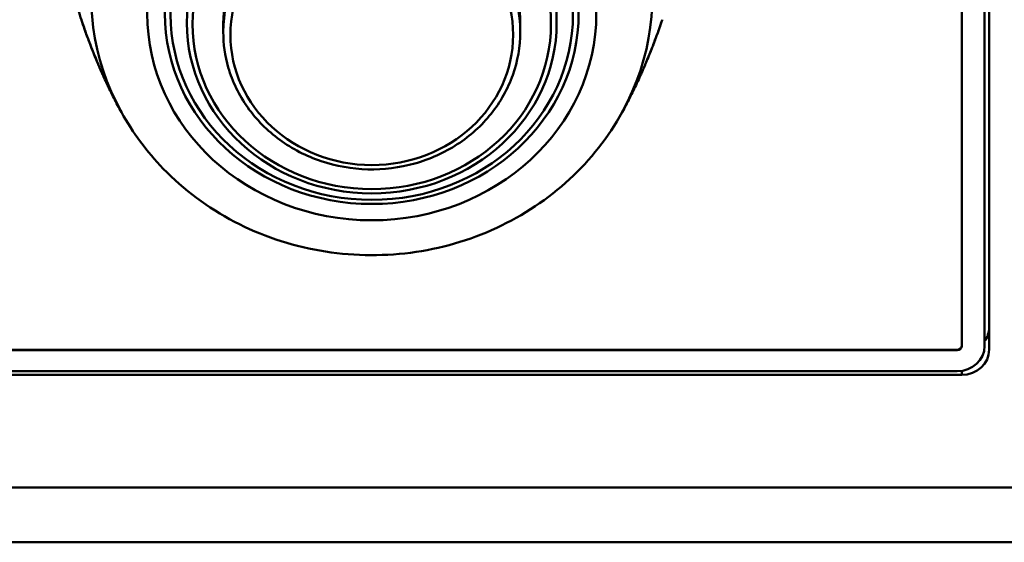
# Model space of a CAD drawing. Header units: inches. Extents: x 0.8 to 75.7, y -7.8 to 49.3.
# Tile 299 of 339: x 67.1 to 69.2, y 21.8 to 22.9. Entities that reach past the tile are written whole.
import ezdxf

# ---------------------------------------------------------------- set-up
doc = ezdxf.new("R2010")
doc.units = ezdxf.units.IN
doc.header["$MEASUREMENT"] = 0
doc.layers.add('Visible Edges(ROSSANSI)', color=7, linetype='Continuous', lineweight=50)
doc.layers.add('Visible Tangent Edges(ROSSANSI)', color=7, linetype='Continuous', lineweight=50)

msp = doc.modelspace()

# ---------------------------------------------------------------- linework, layer by layer
at = {"layer": 'Visible Edges(ROSSANSI)'}
for p, q in [((69.1231, 25.5157), (69.1231, 22.2202)), ((69.1731, 22.2202), (69.1731, 25.4612)), ((69.1831, 25.472), (69.1831, 22.2122)), ((67.5068, 22.907), (67.5068, 22.9243)), ((68.1568, 22.907), (68.1568, 22.9243)), ((56.4159, 22.2118), (69.1131, 22.2118)), ((69.1131, 22.211), (56.4159, 22.211)), ((69.1231, 22.1569), (56.4653, 22.1569)), ((56.4751, 22.165), (69.1131, 22.165))]:
    msp.add_line(p, q, dxfattribs=at)
for centre, major_axis, start_param in [((67.8318, 22.9243), (-0.325, 0), 3.141593), ((69.1231, 22.2609), (0.06, 0), 5.6975), ((69.1131, 22.221), (0.01, 0), 4.712389), ((69.1131, 22.2202), (0.01, 0), 4.712389), ((69.1131, 22.2202), (0.06, 0), 4.712389), ((69.1231, 22.2122), (0.06, 0), 4.712389)]:
    msp.add_ellipse(centre, major_axis=major_axis, ratio=0.920845, start_param=start_param, end_param=6.283185, dxfattribs=at)
for points, knots in [([(67.1962, 22.9337), (67.1916, 22.9479), (67.1871, 22.9623), (67.1787, 22.9914), (67.1747, 23.0062), (67.1672, 23.0361), (67.1637, 23.0512), (67.1572, 23.0817), (67.1542, 23.0971), (67.1488, 23.1278), (67.1464, 23.1431), (67.1443, 23.1585)], [2.847303, 2.847303, 2.847303, 2.847303, 2.8809358, 2.8809358, 2.9145687, 2.9145687, 2.9482015, 2.9482015, 2.9818344, 2.9818344, 3.0147234, 3.0147234, 3.0147234, 3.0147234]), ([(67.2437, 22.8118), (67.2431, 22.8131), (67.2425, 22.8145), (67.2412, 22.8174), (67.2406, 22.8188), (67.2392, 22.8219), (67.2385, 22.8236), (67.2367, 22.8276), (67.2358, 22.8299), (67.2334, 22.8356), (67.232, 22.8389), (67.23, 22.8436), (67.2294, 22.8451), (67.227, 22.8509), (67.2253, 22.8551), (67.2189, 22.871), (67.2148, 22.8816), (67.2055, 22.9064), (67.2007, 22.92), (67.1964, 22.9332)], [0.0002727, 0.0002727, 0.0002727, 0.0002727, 0.0124151, 0.0124151, 0.0244004, 0.0244004, 0.0386681, 0.0386681, 0.0594879, 0.0594879, 0.093984, 0.093984, 0.1106559, 0.1106559, 0.1607231, 0.1607231, 0.3111253, 0.3111253, 0.5290865, 0.5290865, 0.5290865, 0.5290865]), ([(68.4673, 22.9331), (68.4636, 22.9222), (68.4597, 22.9108), (68.453, 22.8925), (68.4505, 22.8859), (68.4464, 22.8753), (68.4449, 22.8714), (68.441, 22.8614), (68.4384, 22.8551), (68.4347, 22.846), (68.4337, 22.8437), (68.4312, 22.8377), (68.4296, 22.8339), (68.4268, 22.8273), (68.4256, 22.8246), (68.4237, 22.8203), (68.423, 22.8186), (68.4215, 22.8152), (68.4207, 22.8133), (68.42, 22.8117)], [0, 0, 0, 0, 0.1821812, 0.1821812, 0.2788826, 0.2788826, 0.3319835, 0.3319835, 0.4117295, 0.4117295, 0.4376075, 0.4376075, 0.4765506, 0.4765506, 0.500022, 0.500022, 0.5135654, 0.5135654, 0.5287296, 0.5287296, 0.5287296, 0.5287296]), ([(68.1568, 22.907), (68.1568, 22.875), (68.1513, 22.8431), (68.1297, 22.7825), (68.1136, 22.7538), (68.0724, 22.7024), (68.0473, 22.6797), (67.9907, 22.6428), (67.9591, 22.6286), (67.8927, 22.61), (67.8578, 22.6057), (67.7884, 22.6074), (67.7538, 22.6135), (67.6884, 22.6354), (67.6576, 22.6512), (67.6031, 22.6911), (67.5793, 22.7151), (67.5412, 22.7688), (67.5268, 22.7984), (67.5106, 22.8547), (67.5068, 22.8808), (67.5068, 22.907)], [0, 0, 0, 0, 0.317331, 0.317331, 0.635345, 0.635345, 0.954889, 0.954889, 1.275887, 1.275887, 1.597769, 1.597769, 1.919902, 1.919902, 2.24168, 2.24168, 2.562463, 2.562463, 2.881719, 2.881719, 3.141593, 3.141593, 3.141593, 3.141593]), ([(67.2839, 22.7315), (67.2811, 22.7366), (67.2783, 22.7418), (67.2728, 22.7522), (67.27, 22.7574), (67.2646, 22.768), (67.2619, 22.7734), (67.2566, 22.7842), (67.254, 22.7896), (67.2488, 22.8006), (67.2462, 22.8062), (67.2437, 22.8118)], [2.67258197, 2.67258197, 2.67258197, 2.67258197, 2.68729961, 2.68729961, 2.70201725, 2.70201725, 2.7167349, 2.7167349, 2.73145254, 2.73145254, 2.74617018, 2.74617018, 2.74617018, 2.74617018]), ([(68.42, 22.8118), (68.4174, 22.8062), (68.4149, 22.8006), (68.4097, 22.7896), (68.407, 22.7842), (68.4017, 22.7734), (68.3991, 22.768), (68.3936, 22.7574), (68.3909, 22.7522), (68.3854, 22.7418), (68.3826, 22.7366), (68.3798, 22.7315)], [0.39542379, 0.39542379, 0.39542379, 0.39542379, 0.41014117, 0.41014117, 0.42485854, 0.42485854, 0.43957592, 0.43957592, 0.4542933, 0.4542933, 0.46901068, 0.46901068, 0.46901068, 0.46901068]), ([(68.3798, 22.7315), (68.3499, 22.6771), (68.3108, 22.6275), (68.2178, 22.5417), (68.1637, 22.5057), (68.0458, 22.4511), (67.9819, 22.4327), (67.8507, 22.4157), (67.7835, 22.4172), (67.6529, 22.4401), (67.5895, 22.4615), (67.4733, 22.5223), (67.4204, 22.5615), (67.3395, 22.645), (67.3086, 22.6866), (67.2839, 22.7315)], [0.469011, 0.469011, 0.469011, 0.469011, 0.783877, 0.783877, 1.104801, 1.104801, 1.430723, 1.430723, 1.759172, 1.759172, 2.087419, 2.087419, 2.412704, 2.412704, 2.672582, 2.672582, 2.672582, 2.672582])]:
    msp.add_open_spline(points, degree=3, knots=knots, dxfattribs=at)
for points in [[(67.1963, 22.9335), (67.1963, 22.9334), (67.1964, 22.9333), (67.1964, 22.9332)], [(68.4673, 22.9331), (68.4673, 22.9334), (68.4674, 22.9336), (68.4675, 22.9338)]]:
    msp.add_open_spline(points, degree=3, dxfattribs=at)
at = {"layer": 'Visible Tangent Edges(ROSSANSI)'}
for p, q in [((69.1131, 22.2118), (69.1131, 22.211)), ((69.1231, 22.1569), (69.1231, 22.1658)), ((31.9542, 21.9106), (70.1442, 21.9106)), ((70.1442, 21.7906), (31.9542, 21.7906))]:
    msp.add_line(p, q, dxfattribs=at)
for centre, major_axis, start_param, end_param in [((67.8318, 22.9872), (-0.6143, 0), 2.672582, 6.752196), ((67.8318, 22.907), (-0.325, 0), 3.141593, 6.283185)]:
    msp.add_ellipse(centre, major_axis=major_axis, ratio=0.920845, start_param=start_param, end_param=end_param, dxfattribs=at)
for centre, major_axis in [((67.8318, 22.9477), (0.4915, 0)), ((67.8318, 22.9477), (0.4528, 0)), ((67.8318, 22.9452), (-0.4403, 0)), ((67.8318, 22.9267), (0.4047, 0)), ((67.8318, 22.9243), (-0.3922, 0)), ((67.8318, 22.9009), (-0.3094, 0))]:
    msp.add_ellipse(centre, major_axis=major_axis, ratio=0.920845, dxfattribs=at)
for points, knots in [([(67.1964, 22.9332), (67.1969, 22.9316), (67.1975, 22.9299), (67.2006, 22.9206), (67.2033, 22.9128), (67.2092, 22.8964), (67.2124, 22.8879), (67.2176, 22.8744), (67.2194, 22.8697), (67.2233, 22.86), (67.2254, 22.8549), (67.2287, 22.8467), (67.2299, 22.8439), (67.2323, 22.838), (67.2336, 22.8349), (67.2365, 22.8282), (67.238, 22.8247), (67.2405, 22.8189), (67.2414, 22.817), (67.2427, 22.814), (67.2432, 22.8128), (67.2437, 22.8118)], [0.01495947, 0.01495947, 0.01495947, 0.01495947, 0.015228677, 0.015228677, 0.016497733, 0.016497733, 0.01776679, 0.01776679, 0.018401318, 0.018401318, 0.019035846, 0.019035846, 0.01935311, 0.01935311, 0.019670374, 0.019670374, 0.019987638, 0.019987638, 0.02014627, 0.02014627, 0.020244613, 0.020244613, 0.020244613, 0.020244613]), ([(68.42, 22.8118), (68.4207, 22.8134), (68.4215, 22.8151), (68.424, 22.8208), (68.4256, 22.8246), (68.4286, 22.8315), (68.43, 22.8348), (68.4338, 22.844), (68.4361, 22.8494), (68.4424, 22.8651), (68.446, 22.8742), (68.4527, 22.8918), (68.4558, 22.9), (68.4615, 22.916), (68.4642, 22.9238), (68.4669, 22.9319), (68.4671, 22.9325), (68.4673, 22.9331)], [0.02015697, 0.02015697, 0.02015697, 0.02015697, 0.020304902, 0.020304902, 0.020622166, 0.020622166, 0.020939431, 0.020939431, 0.021573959, 0.021573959, 0.022843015, 0.022843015, 0.024112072, 0.024112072, 0.025381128, 0.025381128, 0.025481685, 0.025481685, 0.025481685, 0.025481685])]:
    msp.add_open_spline(points, degree=3, knots=knots, dxfattribs=at)

doc.saveas('drawing.dxf')
